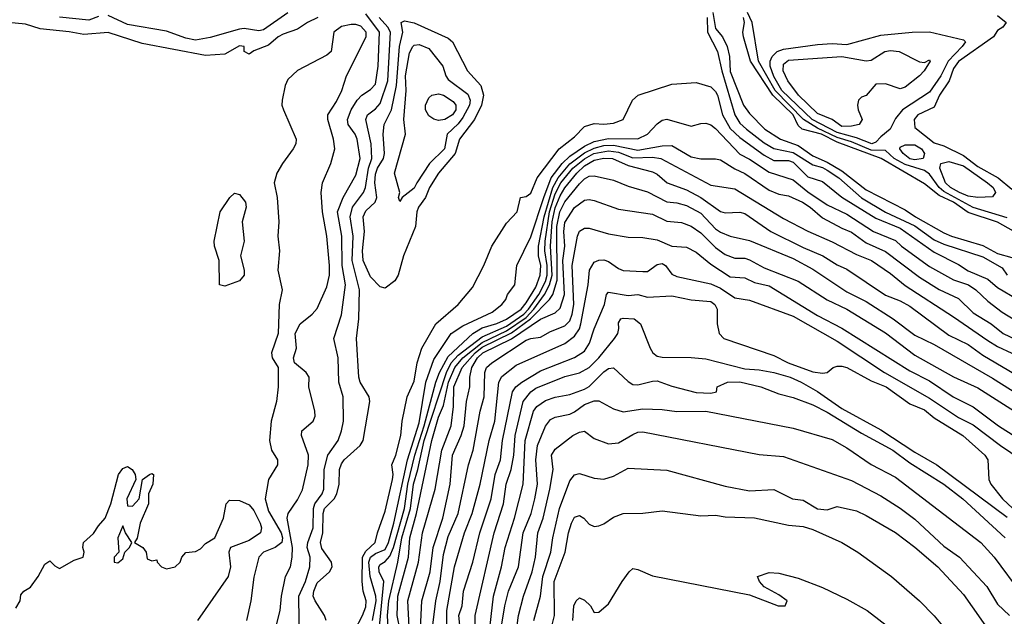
# Model space of a CAD drawing. Header units: metres. Extents: x -46681 to -43747, y -240911 to -237677.
# Tile 263 of 656: x -44941 to -44839, y -240202 to -240140. Entities that reach past the tile are written whole.
import ezdxf

# ---------------------------------------------------------------- set-up
doc = ezdxf.new("R2010")
doc.units = ezdxf.units.M
doc.layers.add('CONTOUR_INDEX', color=1, linetype='Continuous')
doc.layers.add('CONTOUR_INTER', color=3, linetype='Continuous')

msp = doc.modelspace()

# ---------------------------------------------------------------- linework, layer by layer
at = {"layer": 'CONTOUR_INDEX'}
for points, elevation in [([(-44914.41, -240203.02), (-44913.9, -240201.02), (-44913.78, -240199.52), (-44913.34, -240197.52), (-44912.84, -240196.52), (-44912.67, -240195.52), (-44912.64, -240194.52), (-44913.18, -240191.52), (-44913.06, -240191.02), (-44912.1, -240189.63), (-44911.6, -240188.61), (-44911.01, -240186.02), (-44910.99, -240185.02), (-44911.69, -240183.02), (-44911.66, -240182.52), (-44910.49, -240181.52), (-44910.31, -240181.02), (-44910.33, -240180.52), (-44910.96, -240178.02), (-44910.92, -240177.02), (-44911.21, -240176.52), (-44912.43, -240175.52), (-44912.53, -240175.02), (-44912.22, -240174.02), (-44912.34, -240172.52), (-44911.84, -240171.52), (-44910.6, -240170.52), (-44910.1, -240169.95), (-44909.1, -240167.72), (-44908.84, -240166.52), (-44908.81, -240165.52), (-44909.1, -240162.52), (-44909.54, -240160.02), (-44909.68, -240158.02), (-44909.56, -240157.02), (-44908.67, -240155.02), (-44908.26, -240153.52), (-44908.4, -240152.52), (-44909.01, -240150.52), (-44908.98, -240150.02), (-44908.1, -240148.66), (-44907.57, -240147.52), (-44907.08, -240146.02), (-44905.05, -240142.02), (-44905.05, -240141.52), (-44905.6, -240140.91), (-44906.1, -240140.74), (-44906.6, -240140.73), (-44907.6, -240140.94)], 70), ([(-44907.6, -240140.94), (-44908.37, -240141.52), (-44908.65, -240143.52), (-44909.1, -240143.9), (-44912.1, -240145.46), (-44913.1, -240146.41), (-44913.39, -240147.02), (-44913.71, -240148.52), (-44913.72, -240149.02), (-44913.56, -240149.52), (-44912.27, -240152.52), (-44912.29, -240153.02), (-44912.55, -240153.52), (-44913.67, -240155.02), (-44914.26, -240156.02), (-44914.53, -240157.02), (-44914.22, -240158.52), (-44914.04, -240161.02), (-44914.15, -240162.52), (-44913.98, -240164.02), (-44914.13, -240166.02), (-44913.7, -240168.02), (-44914.02, -240169.52), (-44914.12, -240172.52), (-44914.78, -240174.52), (-44914.71, -240175.02), (-44914.1, -240176.02), (-44914.09, -240178.02), (-44914.29, -240179.52), (-44914.81, -240181.52), (-44914.99, -240183.52), (-44914.8, -240184.52), (-44914.19, -240185.52), (-44914.16, -240186.02), (-44915.11, -240187.52), (-44915.45, -240189.52), (-44915.1, -240190.8), (-44913.8, -240193.02), (-44913.67, -240193.52), (-44913.74, -240194.02), (-44914.4, -240194.52), (-44915.6, -240195), (-44916.09, -240195.52), (-44916.6, -240197.57), (-44916.91, -240200.02), (-44917.37, -240202.02)], 70), ([(-44898.29, -240148.02), (-44897.6, -240147.88), (-44897.1, -240148.01), (-44896.1, -240148.65), (-44895.81, -240149.02), (-44895.84, -240149.52), (-44896.17, -240150.02), (-44896.97, -240150.52), (-44897.6, -240150.6), (-44898.1, -240150.47), (-44898.6, -240150.13), (-44898.94, -240149.52), (-44898.96, -240149.02), (-44898.6, -240148.28), (-44898.29, -240148.02)], 75), ([(-44903.71, -240203.02), (-44903.24, -240198.02), (-44903.71, -240197.02), (-44903.75, -240196.52), (-44903.6, -240196.26), (-44903.1, -240195.97), (-44902.6, -240195.43), (-44902.23, -240194.52), (-44901.12, -240190.52), (-44900.78, -240188.02), (-44900.06, -240185.02), (-44899.07, -240182.02), (-44897.9, -240177.52), (-44897.52, -240176.52), (-44896.6, -240174.89), (-44894.09, -240172.52), (-44893.1, -240171.92), (-44891.6, -240171.49), (-44890.6, -240171.05), (-44889.11, -240170.02), (-44888.6, -240169.36), (-44887.6, -240167.74), (-44887.16, -240166.52), (-44887.08, -240165.52), (-44887.33, -240164.52), (-44887.33, -240163.52), (-44886.75, -240160.52), (-44885.85, -240157.52), (-44885.3, -240156.52), (-44884.1, -240155.07), (-44882.6, -240153.95), (-44881.6, -240153.47), (-44880.6, -240153.19), (-44879.6, -240153.15), (-44877.1, -240153.67), (-44874.6, -240153.22), (-44873.6, -240153.2), (-44871.6, -240154.34), (-44870.6, -240154.57), (-44869.1, -240154.56), (-44868.6, -240154.67), (-44867.1, -240155.6), (-44866.1, -240156.06), (-44863.6, -240157.78), (-44862.6, -240158.18), (-44861.6, -240158.35), (-44860.16, -240159.02), (-44859.35, -240159.52), (-44858.1, -240160.63), (-44856.1, -240161.7), (-44855.1, -240162.11), (-44853.6, -240163.21), (-44851.6, -240164.07), (-44848.1, -240166.74), (-44846.1, -240167.98), (-44844.1, -240168.93), (-44842.6, -240170.41), (-44840.73, -240171.52), (-44839.49, -240172.52), (-44836.33, -240174.02)], 75), ([(-44898.18, -240202.52), (-44897.9, -240200.02), (-44897.44, -240198.02), (-44897.1, -240195.24), (-44896.6, -240193.41), (-44895.59, -240191.02), (-44894.51, -240186.02), (-44894.05, -240184.52), (-44893.33, -240180.52), (-44892.9, -240179.02), (-44892.84, -240176.52), (-44892.66, -240176.02), (-44892.12, -240175.52), (-44888.6, -240173.22), (-44888.1, -240173.02), (-44887.1, -240172.9), (-44886.1, -240172.3), (-44884.6, -240171.74), (-44884.1, -240171.22), (-44883.84, -240170.52), (-44883.7, -240169.52), (-44883.85, -240165.52), (-44883.32, -240162.52), (-44883.1, -240161.99), (-44882.6, -240161.7), (-44882.1, -240161.69), (-44880.1, -240162.27), (-44878.1, -240162.61), (-44876.6, -240162.65), (-44875.1, -240162.88), (-44873.6, -240163.52), (-44872.1, -240163.65), (-44871.1, -240164.17), (-44869.6, -240165.38), (-44867.6, -240166.68), (-44866.1, -240166.8), (-44865.1, -240167.27), (-44863.6, -240167.62), (-44858.6, -240170.67), (-44856.1, -240171.96), (-44849.1, -240176.37), (-44847.1, -240177.4), (-44844.65, -240179.02), (-44842.6, -240180.06), (-44839.97, -240182.02), (-44836.78, -240184.02)], 80), ([(-44891.18, -240203.02), (-44890.78, -240200.52), (-44890.39, -240199.02), (-44889.38, -240196.52), (-44888.9, -240193.02), (-44888.08, -240191.02), (-44887.68, -240189.52), (-44887.42, -240188.02), (-44887.61, -240185.52), (-44887.41, -240184.02), (-44886.6, -240182.06), (-44886.1, -240181.35), (-44885.6, -240181.13), (-44884.1, -240180.81), (-44883.6, -240180.58), (-44882.6, -240179.81), (-44881.6, -240179.44), (-44881.1, -240179.44), (-44879.6, -240180.28), (-44878.6, -240180.59), (-44876.6, -240180.28), (-44874.6, -240180.32), (-44873.1, -240180.53), (-44870.1, -240180.5), (-44861.1, -240182.27), (-44857.1, -240183.41), (-44855.6, -240184.26), (-44853.1, -240185.98), (-44850.6, -240187.31), (-44841.79, -240194.02), (-44840.44, -240195.52), (-44837.6, -240199.36)], 85)]:
    msp.add_lwpolyline(points, dxfattribs=dict(at, elevation=elevation))
at = {"layer": 'CONTOUR_INTER'}
for points, elevation in [([(-44910.02, -240140.02), (-44911.1, -240140.52), (-44912.1, -240141.23), (-44913.6, -240141.73), (-44914.12, -240142.02), (-44915.1, -240142.87), (-44916.6, -240143.45), (-44917.1, -240143.79), (-44917.62, -240143.52), (-44917.62, -240143.02), (-44918.1, -240142.94), (-44919.6, -240143.8), (-44921.6, -240143.92), (-44928.1, -240142.69), (-44931.6, -240141.58), (-44934.1, -240141.78), (-44935.6, -240141.49), (-44938.6, -240141.2), (-44940.1, -240140.7), (-44942.6, -240140.45), (-44944.1, -240140.6), (-44945.6, -240140.3), (-44947.6, -240140.32), (-44950.1, -240139.43)], 71), ([(-44913.1, -240139.55), (-44915.6, -240141.29), (-44916.1, -240141.39), (-44917.6, -240141.15), (-44918.1, -240141.21), (-44921.1, -240142.09), (-44922.6, -240142.36), (-44923.6, -240142.15), (-44925.6, -240141.41), (-44929.6, -240140.73), (-44931.6, -240139.82)], 72), ([(-44911.91, -240204.52), (-44911.97, -240199.52), (-44911.31, -240198.02), (-44910.86, -240196.52), (-44910.82, -240195.52), (-44911.11, -240194.52), (-44911.07, -240194.02), (-44910.52, -240192.52), (-44910.48, -240190.52), (-44910.34, -240190.02), (-44909.59, -240189.02), (-44909.42, -240188.52), (-44909.38, -240186.52), (-44908.99, -240185.02), (-44907.93, -240183.52), (-44907.58, -240182.52), (-44907.39, -240181.52), (-44907.42, -240179.02), (-44907.87, -240177.52), (-44907.94, -240175.02), (-44908.37, -240173.02), (-44907.6, -240170.6), (-44907.19, -240167.52), (-44907.51, -240165.52), (-44907.54, -240162.52), (-44908, -240160.02), (-44907.41, -240158.52), (-44906.1, -240156.23), (-44905.68, -240154.52), (-44905.99, -240152.52), (-44906.18, -240152.02), (-44906.91, -240151.02), (-44906.98, -240150.52), (-44906.59, -240149.52), (-44905.98, -240148.52), (-44905.51, -240148.02), (-44904.6, -240147.43), (-44904.1, -240146.86), (-44903.81, -240145.02), (-44903.67, -240141.52), (-44905.1, -240139.65)], 71), ([(-44869.37, -240139.52), (-44869.1, -240141.16), (-44868.37, -240142.02), (-44867.91, -240143.02), (-44867.66, -240144.02), (-44867.6, -240145.58), (-44866.24, -240149.02), (-44865.6, -240149.91), (-44864.04, -240151.52), (-44862.43, -240152.52), (-44860.6, -240153.18), (-44859.1, -240154.23), (-44857.6, -240154.9), (-44856.1, -240155.8), (-44853.6, -240157.76), (-44849.6, -240159.79), (-44848.53, -240160.52), (-44845.6, -240162.16), (-44844.81, -240162.52), (-44841.6, -240163.48), (-44840.1, -240164.3), (-44838.6, -240164.69)], 71), ([(-44839.1, -240160.64), (-44842.6, -240159.57), (-44845.6, -240157.93), (-44846.09, -240157.52), (-44847.1, -240156.14), (-44847.6, -240155.77), (-44849.6, -240155.15), (-44850.71, -240154.52), (-44851.6, -240153.69), (-44853.1, -240153.65), (-44855.1, -240152.81), (-44856.6, -240152.35), (-44858.6, -240151.41), (-44860.05, -240150.52), (-44862.96, -240147.52), (-44864.67, -240144.52), (-44865.33, -240140.52), (-44865.81, -240139.52)], 72), ([(-44932.6, -240139.93), (-44933.6, -240140.3), (-44936.6, -240139.98)], 72), ([(-44909.17, -240202.02), (-44909.33, -240201.52), (-44910.31, -240200.02), (-44910.5, -240199.52), (-44910.44, -240199.02), (-44910.1, -240198.16), (-44908.82, -240197.02), (-44908.54, -240196.52), (-44908.61, -240196.02), (-44909.6, -240194.62), (-44909.75, -240194.02), (-44909.5, -240193.02), (-44909.47, -240191.02), (-44909.35, -240190.52), (-44908.35, -240189.52), (-44908.07, -240189.02), (-44907.83, -240188.02), (-44907.79, -240186.52), (-44907.6, -240185.92), (-44907.32, -240185.52), (-44905.66, -240184.02), (-44905.35, -240183.52), (-44904.69, -240179.52), (-44904.75, -240179.02), (-44905.66, -240177.52), (-44905.82, -240177.02), (-44906.05, -240173.02), (-44905.82, -240171.02), (-44905.75, -240168.02), (-44906.49, -240165.02), (-44906.38, -240162.52), (-44906.71, -240160.52), (-44906.45, -240159.52), (-44905.34, -240158.02), (-44905.13, -240157.52), (-44904.81, -240155.52), (-44904.46, -240154.52), (-44904.54, -240153.02), (-44905.09, -240150.52), (-44904.9, -240150.02), (-44904.1, -240149.43), (-44903.6, -240148.87), (-44902.83, -240146.52), (-44902.54, -240141.52), (-44902.82, -240141.02), (-44903.71, -240140.02)], 72), ([(-44901.44, -240140.52), (-44901.1, -240140.37), (-44900.1, -240140.58), (-44896.6, -240142.13), (-44896.17, -240142.52), (-44894.64, -240145.52), (-44893.26, -240147.02), (-44892.98, -240148.02), (-44893.19, -240149.02), (-44893.91, -240150.52), (-44895.45, -240152.52), (-44895.91, -240154.02), (-44897.62, -240156.02), (-44898.54, -240157.52), (-44898.95, -240158.52), (-44899.65, -240159.52), (-44899.85, -240160.02), (-44899.98, -240161.52), (-44901.21, -240164.52), (-44901.76, -240166.52), (-44902.1, -240167.1), (-44903.1, -240167.87), (-44903.6, -240167.73), (-44904.6, -240166.69), (-44905.36, -240165.02), (-44905.44, -240164.02), (-44905.23, -240162.02), (-44905.36, -240160.52), (-44905.1, -240159.92), (-44904.12, -240159.02), (-44903.95, -240158.52), (-44904.15, -240157.02), (-44904.1, -240156.12), (-44903.88, -240155.52), (-44903.26, -240154.52), (-44903.15, -240154.02), (-44903.29, -240152.02), (-44903.21, -240151.02), (-44902.45, -240149.52), (-44901.94, -240147.02), (-44901.61, -240143.02), (-44901.27, -240141.52), (-44901.44, -240140.52)], 73), ([(-44869.95, -240140.02), (-44869.92, -240141.52), (-44868.89, -240143.52), (-44868.45, -240145.52), (-44867.1, -240150.02), (-44866.6, -240150.89), (-44865.92, -240151.52), (-44864.1, -240152.91), (-44863.1, -240153.49), (-44861.1, -240153.89), (-44859.1, -240155.18), (-44858.1, -240155.45), (-44857.6, -240155.72), (-44856.41, -240156.52), (-44854.1, -240158.55), (-44851.6, -240160.03), (-44848.6, -240161.46), (-44846.6, -240162.87), (-44845.6, -240163.34), (-44841.6, -240164.65), (-44839.6, -240165.78), (-44839.08, -240166.52)], 72), ([(-44837.1, -240162.76), (-44840.1, -240161.06), (-44843.1, -240160.07), (-44844.63, -240159.02), (-44846.1, -240158.32), (-44847.6, -240157.12), (-44852.07, -240154.52), (-44856.6, -240152.85), (-44858.21, -240152.02), (-44860.2, -240151.52), (-44860.6, -240151.12), (-44861.11, -240150.02), (-44863.22, -240148.02), (-44865.49, -240144.52), (-44866.22, -240142.02), (-44866.28, -240141.52), (-44866.11, -240140.52), (-44866.24, -240140.02)], 71), ([(-44840.1, -240139.8), (-44839.21, -240140.52), (-44839.55, -240141.02), (-44840.1, -240141.37), (-44840.5, -240142.02), (-44844.1, -240144.53), (-44844.6, -240145.28), (-44845.05, -240146.52), (-44846.05, -240148.02), (-44846.6, -240149.25), (-44848.3, -240150.02), (-44848.65, -240150.52), (-44848.6, -240151.33), (-44846.6, -240152.92), (-44845.6, -240153.22), (-44843.6, -240154.21), (-44842.1, -240155.33), (-44840.03, -240156.52), (-44838.6, -240157.66)], 72), ([(-44848.88, -240141.52), (-44847.1, -240141.48), (-44843.6, -240142.33), (-44843.39, -240142.52), (-44843.71, -240143.02), (-44845.15, -240144.52), (-44845.92, -240146.02), (-44847.1, -240147.7), (-44849.87, -240149.52), (-44850.6, -240150.4), (-44851.13, -240151.52), (-44852.1, -240152.28), (-44852.6, -240152.84), (-44853.03, -240153.02), (-44854.6, -240152.38), (-44856.6, -240151.86), (-44859.15, -240150.52), (-44862.27, -240147.52), (-44863.1, -240146.09), (-44863.49, -240145.02), (-44863.48, -240144.52), (-44863.28, -240144.02), (-44862.75, -240143.52), (-44862.1, -240143.28), (-44858.6, -240142.79), (-44857.1, -240142.71), (-44855.6, -240142.8), (-44852.1, -240141.85), (-44848.88, -240141.52)], 73), ([(-44900.26, -240143.02), (-44900.1, -240142.87), (-44899.6, -240142.81), (-44898.6, -240143.2), (-44897.16, -240145.02), (-44896.84, -240146.02), (-44896.6, -240146.38), (-44894.6, -240147.92), (-44894.35, -240148.52), (-44894.42, -240149.02), (-44895.1, -240150.29), (-44895.6, -240150.94), (-44896.73, -240152.02), (-44897, -240153.52), (-44898.53, -240155.02), (-44899.85, -240157.02), (-44900.1, -240157.57), (-44901.34, -240158.52), (-44901.6, -240158.94), (-44901.72, -240158.52), (-44901.6, -240158.02), (-44902.12, -240156.02), (-44901.01, -240152.02), (-44901.17, -240150.52), (-44900.93, -240147.52), (-44901.02, -240146.02), (-44900.6, -240143.66), (-44900.26, -240143.02)], 74), ([(-44851.67, -240143.52), (-44851.1, -240143.42), (-44850.22, -240143.52), (-44848.1, -240144.59), (-44847.6, -240144.66), (-44847.1, -240144.39), (-44847.02, -240144.52), (-44847.62, -240145.52), (-44848.1, -240146.02), (-44849.6, -240147.19), (-44850.1, -240147.36), (-44851.6, -240146.83), (-44852.6, -240146.89), (-44853.6, -240148.05), (-44854.1, -240148.22), (-44854.39, -240148.52), (-44854.51, -240149.02), (-44854.44, -240149.52), (-44854.03, -240150.52), (-44854.33, -240151.02), (-44855.1, -240151.21), (-44856.1, -240151.24), (-44857.1, -240150.52), (-44858.6, -240149.89), (-44860.57, -240148.02), (-44861.68, -240146.52), (-44862.15, -240145.52), (-44862.1, -240144.83), (-44861.6, -240144.42), (-44856.1, -240144.04), (-44853.6, -240144.48), (-44853.1, -240144.4), (-44851.67, -240143.52)], 74), ([(-44906.21, -240203.02), (-44905.42, -240201.52), (-44905.1, -240200.64), (-44905.06, -240200.02), (-44905.36, -240199.02), (-44905.46, -240198.02), (-44905.42, -240195.52), (-44905.1, -240194.92), (-44904.12, -240194.02), (-44903.9, -240193.02), (-44903.1, -240190.79), (-44902.35, -240187.52), (-44902.29, -240187.02), (-44902.41, -240186.02), (-44901.99, -240185.02), (-44901.5, -240183.02), (-44901.34, -240181.52), (-44900.82, -240179.02), (-44900.1, -240177.42), (-44899.79, -240175.52), (-44899.34, -240174.02), (-44897.89, -240171.52), (-44895.58, -240169.52), (-44894.1, -240167.79), (-44892.93, -240165.52), (-44892.13, -240163.52), (-44890.6, -240161.17), (-44889.52, -240160.02), (-44889.17, -240158.52), (-44888.6, -240158.44), (-44888.1, -240158.07), (-44887.45, -240156.52), (-44885.2, -240153.52), (-44883.6, -240152.28), (-44882.6, -240151.22), (-44881.6, -240150.93), (-44880.6, -240150.99), (-44879.6, -240150.88), (-44878.6, -240150.52), (-44877.66, -240148.52), (-44877.08, -240148.02), (-44873.6, -240146.89), (-44871.1, -240146.71), (-44869.6, -240147.16), (-44869.1, -240147.63), (-44868.91, -240148.02), (-44868.4, -240150.02), (-44867.6, -240151.44), (-44866.6, -240152.37), (-44864.1, -240154.18), (-44863.1, -240154.74), (-44861.6, -240154.73), (-44861.1, -240154.89), (-44859.6, -240156.39), (-44858.1, -240156.87), (-44856.1, -240158.51), (-44852.6, -240160.65), (-44850.1, -240161.67), (-44846.6, -240164.16), (-44844.1, -240165.43), (-44843.1, -240166.08), (-44841.1, -240166.93), (-44840.1, -240167.8), (-44838, -240169.02)], 73), ([(-44904.41, -240202.02), (-44904.02, -240200.02), (-44904.05, -240199.52), (-44904.65, -240197.52), (-44904.76, -240196.02), (-44904.6, -240195.52), (-44904.1, -240195.15), (-44903.1, -240194.73), (-44902.74, -240194.02), (-44902.19, -240192.02), (-44900.79, -240185.52), (-44899.6, -240181.72), (-44898.9, -240177.52), (-44898.1, -240175.18), (-44896.3, -240172.52), (-44895.1, -240171.73), (-44892.1, -240170.33), (-44891.08, -240169.52), (-44890.69, -240169.02), (-44890.51, -240168.52), (-44889.74, -240167.52), (-44889.54, -240165.52), (-44888.1, -240162.57), (-44886.78, -240158.52), (-44886, -240156.52), (-44884.89, -240155.02), (-44884.1, -240154.27), (-44882.6, -240153.24), (-44881.6, -240152.78), (-44880.1, -240152.46), (-44877.1, -240152.49), (-44876.1, -240152.02), (-44875.1, -240150.94), (-44874.6, -240150.57), (-44874.1, -240150.49), (-44871.6, -240151.2), (-44870.6, -240150.91), (-44870.1, -240150.88), (-44869.6, -240151.05), (-44869.1, -240151.43), (-44866.6, -240154.08), (-44865.6, -240154.6), (-44863.6, -240155.94), (-44861.1, -240156.7), (-44859.6, -240157.96), (-44857.6, -240159.28), (-44855.6, -240160.24), (-44852.84, -240162.02), (-44850.6, -240162.95), (-44849.98, -240163.52), (-44847.1, -240165.64), (-44844.6, -240167.01), (-44843.09, -240167.52), (-44842.33, -240168.02), (-44841.1, -240169.18), (-44839.6, -240170.33), (-44837.6, -240171.55)], 74), ([(-44902.76, -240203.52), (-44902.84, -240201.52), (-44902.73, -240200.02), (-44901.78, -240196.02), (-44901.37, -240193.52), (-44900.49, -240190.52), (-44900.18, -240188.02), (-44899.73, -240186.52), (-44899.1, -240183.52), (-44896.77, -240176.52), (-44896.3, -240175.52), (-44895.6, -240174.74), (-44893.1, -240172.85), (-44890.6, -240171.75), (-44888.83, -240170.52), (-44888.34, -240170.02), (-44887.29, -240168.52), (-44886.6, -240167.17), (-44886.43, -240166.52), (-44886.41, -240165.52), (-44886.66, -240164.02), (-44886.63, -240163.02), (-44886.18, -240160.02), (-44885.6, -240158.16), (-44885.01, -240157.02), (-44883.8, -240155.52), (-44882.6, -240154.54), (-44881.62, -240154.02), (-44880.1, -240153.73), (-44879.1, -240153.88), (-44877.6, -240154.45), (-44875.6, -240154.39), (-44874.72, -240154.52), (-44869.6, -240157.25), (-44867.1, -240157.63), (-44862.1, -240160.69), (-44859.6, -240161.98), (-44857.1, -240163.08), (-44854.6, -240164.41), (-44853.06, -240165.02), (-44851.1, -240166.36), (-44849.6, -240167.58), (-44844.6, -240170.81), (-44841.1, -240173.25), (-44840.1, -240173.85), (-44838.6, -240174.53)], 76), ([(-44850.13, -240153.52), (-44850.1, -240153.35), (-44849.6, -240153.11), (-44848.6, -240153.11), (-44847.9, -240153.52), (-44847.6, -240154.02), (-44847.74, -240154.52), (-44848.6, -240154.67), (-44849.1, -240154.55), (-44849.78, -240154.02), (-44850.13, -240153.52)], 73), ([(-44901.56, -240203.02), (-44901.87, -240201.52), (-44901.78, -240199.52), (-44900.68, -240195.52), (-44900.56, -240193.52), (-44899.86, -240191.02), (-44898.29, -240183.52), (-44897.6, -240181.12), (-44897.1, -240179.91), (-44896.57, -240177.52), (-44895.94, -240176.02), (-44895.12, -240175.02), (-44893.1, -240173.45), (-44890.6, -240172.26), (-44888.6, -240170.86), (-44887.79, -240170.02), (-44886.7, -240168.52), (-44886.18, -240167.52), (-44885.92, -240166.52), (-44886.08, -240163.52), (-44885.91, -240161.02), (-44885.6, -240159.61), (-44885.1, -240158.36), (-44884.6, -240157.53), (-44883.37, -240156.02), (-44882.6, -240155.27), (-44881.6, -240154.69), (-44880.6, -240154.47), (-44879.72, -240154.52), (-44878.1, -240155.24), (-44875.6, -240155.88), (-44875.1, -240156.14), (-44874.07, -240157.02), (-44872.1, -240157.74), (-44870.6, -240158.53), (-44868.6, -240159.98), (-44868.1, -240160.11), (-44866.6, -240160.04), (-44866.1, -240160.18), (-44863.4, -240162.02), (-44860.1, -240163.67), (-44858.07, -240164.52), (-44856.6, -240165.45), (-44855.6, -240165.89), (-44851.6, -240168.57), (-44850.1, -240169.16), (-44849.1, -240169.72), (-44845.1, -240172.68), (-44843.1, -240173.64), (-44841.6, -240174.73), (-44837.6, -240177.1)], 77), ([(-44845.93, -240155.02), (-44845.1, -240154.84), (-44843.6, -240155.29), (-44841.11, -240157.02), (-44840.55, -240157.52), (-44840.29, -240158.02), (-44840.6, -240158.48), (-44842.1, -240158.53), (-44843.1, -240158.41), (-44844, -240158.02), (-44844.92, -240157.52), (-44845.43, -240157.02), (-44846.01, -240155.52), (-44845.93, -240155.02)], 73), ([(-44900.55, -240204.02), (-44900.78, -240200.02), (-44899.68, -240196.02), (-44899.25, -240193.02), (-44897.95, -240188.52), (-44897.28, -240184.52), (-44896.32, -240182.02), (-44896.08, -240180.02), (-44896.04, -240178.02), (-44895.18, -240176.02), (-44893.85, -240174.52), (-44893.1, -240173.94), (-44890.1, -240172.45), (-44888.13, -240171.02), (-44886.2, -240169.02), (-44885.86, -240168.52), (-44885.41, -240167.02), (-44885.42, -240161.52), (-44885.13, -240160.02), (-44884.6, -240158.98), (-44883.1, -240157.13), (-44882.6, -240156.62), (-44882.1, -240156.33), (-44881.6, -240156.29), (-44879.6, -240156.76), (-44878.1, -240157.37), (-44876.1, -240157.96), (-44874.1, -240158.97), (-44873.1, -240159.08), (-44872.1, -240159.36), (-44870.6, -240160.14), (-44869.1, -240161.76), (-44868.6, -240162.09), (-44867.6, -240162.51), (-44865.6, -240162.97), (-44861.1, -240164.81), (-44859.1, -240165.9), (-44855.6, -240168.22), (-44853.6, -240169.22), (-44850.82, -240171.02), (-44848.6, -240172.68), (-44846.6, -240173.65), (-44840.6, -240177.11), (-44834.41, -240181.02)], 78), ([(-44919.08, -240158.52), (-44918.6, -240158.09), (-44918.1, -240158.23), (-44917.46, -240159.02), (-44917.4, -240159.52), (-44917.8, -240161.02), (-44917.61, -240163.02), (-44917.97, -240164.52), (-44917.61, -240166.02), (-44917.61, -240166.52), (-44918.1, -240167.09), (-44919.6, -240167.66), (-44920.15, -240167.52), (-44920.19, -240165.02), (-44920.67, -240163.52), (-44920.7, -240163.02), (-44920.09, -240160.02), (-44919.08, -240158.52)], 71), ([(-44899.57, -240205.02), (-44899.31, -240200.02), (-44898.46, -240197.02), (-44898.15, -240194.52), (-44897.15, -240191.52), (-44896.4, -240188.02), (-44896.16, -240185.02), (-44895.27, -240183.02), (-44894.98, -240182.02), (-44894.74, -240179.52), (-44894.39, -240178.02), (-44894.37, -240177.02), (-44894.17, -240176.02), (-44893.6, -240175.02), (-44893.06, -240174.52), (-44890.1, -240173.05), (-44887.1, -240171.04), (-44885.6, -240170.41), (-44885.1, -240169.92), (-44884.65, -240168.52), (-44884.82, -240165.02), (-44884.61, -240163.52), (-44884.7, -240162.02), (-44884.6, -240161.09), (-44883.6, -240159.57), (-44882.6, -240158.82), (-44882.1, -240158.74), (-44881.6, -240158.84), (-44879.1, -240159.74), (-44875.6, -240160.25), (-44874.1, -240160.96), (-44872.6, -240161.12), (-44871.6, -240161.49), (-44870.6, -240162.17), (-44869.1, -240163.69), (-44868.1, -240164.4), (-44867.1, -240164.76), (-44866.1, -240164.77), (-44865.6, -240164.94), (-44864.1, -240165.75), (-44860.6, -240167.15), (-44857.6, -240169.05), (-44855.6, -240170.02), (-44851.6, -240172.44), (-44848.6, -240174.75), (-44844.6, -240176.98), (-44842.1, -240178.1), (-44838.34, -240180.52)], 79), ([(-44896.71, -240204.02), (-44896.76, -240201.02), (-44895.96, -240196.52), (-44894.92, -240193.02), (-44894.14, -240191.02), (-44893.31, -240188.02), (-44892.4, -240183.52), (-44891.81, -240181.52), (-44891.41, -240177.52), (-44891.1, -240176.95), (-44889.6, -240175.76), (-44884.6, -240173.56), (-44883.6, -240172.79), (-44883.1, -240172.03), (-44882.96, -240171.52), (-44882.2, -240167.52), (-44882.07, -240166.02), (-44881.6, -240165.19), (-44881.1, -240164.97), (-44880.6, -240164.95), (-44880.1, -240165.1), (-44879.1, -240165.83), (-44878.6, -240166.03), (-44876.6, -240166.15), (-44876.1, -240166.15), (-44875.1, -240165.43), (-44874.6, -240165.32), (-44874.24, -240165.52), (-44873.6, -240166.41), (-44873.1, -240166.67), (-44869.6, -240167.41), (-44868.6, -240167.85), (-44867.1, -240168.84), (-44865.6, -240169.1), (-44861.1, -240170.74), (-44856.6, -240173.3), (-44851.71, -240176.52), (-44847.1, -240179.16), (-44844.1, -240181.15), (-44842.6, -240181.92), (-44839.78, -240184.02), (-44836.6, -240186.18)], 81), ([(-44895.31, -240203.52), (-44895.5, -240201.52), (-44895.19, -240200.52), (-44895.02, -240199.02), (-44894.07, -240196.02), (-44893.37, -240193.02), (-44892.19, -240189.52), (-44891.77, -240187.02), (-44891.23, -240185.52), (-44891.03, -240183.52), (-44889.98, -240178.52), (-44889.65, -240178.02), (-44889.02, -240177.52), (-44887.1, -240176.37), (-44883.6, -240174.99), (-44882.6, -240174.35), (-44882.07, -240173.52), (-44881.6, -240172.05), (-44880.53, -240169.52), (-44880.33, -240168.52), (-44880.1, -240168.27), (-44878.1, -240168.61), (-44877.1, -240168.52), (-44876.1, -240168.79), (-44873.6, -240168.64), (-44871.6, -240169.05), (-44869.6, -240169.24), (-44869.19, -240169.52), (-44868.93, -240170.02), (-44868.92, -240171.52), (-44868.73, -240172.52), (-44868.24, -240173.02), (-44863.1, -240174.77), (-44861.62, -240175.52), (-44859.1, -240176.47), (-44858.1, -240176.6), (-44857.6, -240176.53), (-44857, -240176.02), (-44856.6, -240175.89), (-44856.1, -240175.87), (-44855.6, -240176.03), (-44853.1, -240177.37), (-44851.54, -240178.02), (-44849.1, -240179.75), (-44847.6, -240180.37), (-44846.6, -240181.18), (-44843.65, -240183.02), (-44841.41, -240185.02), (-44841.08, -240185.52), (-44840.98, -240187.52), (-44840.79, -240188.02), (-44839.56, -240189.52), (-44837.45, -240191.52)], 82), ([(-44893.82, -240203.52), (-44893.82, -240201.52), (-44891.89, -240193.02), (-44890.91, -240190.02), (-44890.64, -240188.02), (-44890.12, -240186.52), (-44889.86, -240185.02), (-44889.72, -240183.02), (-44888.89, -240179.52), (-44888.1, -240178.53), (-44887.6, -240178.15), (-44884.6, -240176.94), (-44883.1, -240176.55), (-44882.1, -240176.01), (-44881.1, -240175.02), (-44879.49, -240173.02), (-44879.16, -240172.52), (-44879.05, -240172.02), (-44879.1, -240171.43), (-44878.86, -240171.02), (-44878.6, -240170.93), (-44877.47, -240171.02), (-44876.84, -240171.52), (-44875.82, -240174.02), (-44875.54, -240174.52), (-44875.1, -240174.84), (-44874.6, -240174.96), (-44871.6, -240174.97), (-44870.1, -240175.13), (-44866.1, -240176.15), (-44864.6, -240176.24), (-44863.1, -240176.53), (-44861.44, -240177.02), (-44860.29, -240177.52), (-44858.6, -240178.5), (-44856.1, -240180.23), (-44852.1, -240182.44), (-44848.6, -240184.71), (-44846.32, -240186.02), (-44839.1, -240191.4)], 83), ([(-44892.79, -240207.02), (-44891.96, -240199.52), (-44891.13, -240196.52), (-44890.76, -240194.52), (-44889.79, -240191.52), (-44888.89, -240188.02), (-44888.68, -240183.52), (-44887.83, -240180.52), (-44887.5, -240180.02), (-44886.6, -240179.42), (-44885.6, -240179.07), (-44884.1, -240178.79), (-44882.6, -240178.25), (-44882.1, -240177.96), (-44880.6, -240176.45), (-44880.1, -240176.13), (-44879.6, -240176.06), (-44878.1, -240177.47), (-44877.6, -240177.75), (-44877.1, -240177.81), (-44875.6, -240177.41), (-44875.1, -240177.4), (-44873.6, -240177.95), (-44871.1, -240178.57), (-44869.6, -240178.65), (-44869.02, -240178.52), (-44868.94, -240178.02), (-44867.88, -240177.52), (-44866.6, -240177.48), (-44864.43, -240178.02), (-44862.6, -240178.72), (-44861.1, -240179.09), (-44859.1, -240179.86), (-44857.6, -240180.62), (-44854.1, -240182.78), (-44850.87, -240184.52), (-44849.1, -240185.82), (-44845.6, -240188), (-44843.66, -240189.52), (-44839.31, -240193.52)], 84), ([(-44889.52, -240202.52), (-44889.39, -240201.52), (-44888.87, -240199.52), (-44887.97, -240197.02), (-44887.64, -240195.52), (-44887.39, -240193.02), (-44886.83, -240191.52), (-44886.14, -240188.52), (-44885.82, -240186.52), (-44885.99, -240185.02), (-44885.6, -240184.42), (-44883.79, -240183.02), (-44883.1, -240182.65), (-44882.6, -240182.56), (-44881.6, -240183.3), (-44880.1, -240183.85), (-44879.1, -240183.75), (-44877.6, -240182.9), (-44877.1, -240182.67), (-44876.6, -240182.62), (-44864.6, -240184.97), (-44862.1, -240185.17), (-44855.1, -240187.65), (-44852.1, -240189.22), (-44850.1, -240190.48), (-44848.6, -240191.61), (-44845.6, -240194.4), (-44843.99, -240195.52), (-44841.2, -240198.52), (-44840.1, -240200.37), (-44838.86, -240201.52)], 86), ([(-44941.1, -240200.75), (-44940.65, -240200.02), (-44940.6, -240199.41), (-44940.27, -240199.02), (-44939.6, -240198.61), (-44938.81, -240197.52), (-44938.1, -240196.23), (-44937.6, -240195.91), (-44937.1, -240196.41), (-44936.6, -240196.67), (-44935.1, -240195.82), (-44934.18, -240195.52), (-44934.07, -240195.02), (-44934.21, -240194.52), (-44934.12, -240194.02), (-44933.1, -240193.08), (-44932.6, -240192.29), (-44931.89, -240191.52), (-44931.31, -240190.02), (-44930.54, -240187.02), (-44930.1, -240186.41), (-44929.6, -240186.2), (-44929.14, -240186.52), (-44928.81, -240187.02), (-44928.74, -240187.52), (-44929.67, -240189.52), (-44929.6, -240190.25), (-44929.1, -240190.27), (-44928.4, -240189.52), (-44928.05, -240187.52), (-44927.34, -240187.02), (-44927.1, -240186.92), (-44926.92, -240187.02), (-44927.01, -240188.02), (-44927.44, -240189.02), (-44927.44, -240190.02), (-44928.29, -240192.02), (-44928.6, -240193.56), (-44928.88, -240194.02), (-44928.02, -240194.52), (-44927.69, -240195.02), (-44927.6, -240195.7), (-44927.1, -240195.88), (-44926.6, -240195.79), (-44926.56, -240196.02), (-44926.1, -240196.53), (-44925.6, -240196.72), (-44924.71, -240196.52), (-44924.18, -240196.02), (-44924.02, -240195.52), (-44923.6, -240195.03), (-44922.6, -240194.95), (-44922.1, -240194.65), (-44921.6, -240194.12), (-44920.63, -240193.52), (-44919.74, -240191.52), (-44919.46, -240190.02), (-44919.1, -240189.65), (-44918.1, -240189.69), (-44917.1, -240190.14), (-44916.6, -240190.73), (-44915.96, -240192.02), (-44915.82, -240192.52), (-44915.94, -240193.02), (-44917.1, -240193.8), (-44919.02, -240194.52), (-44919.17, -240195.02), (-44919.02, -240196.52), (-44919.24, -240197.52), (-44922.41, -240202.02)], 71), ([(-44887.79, -240202.02), (-44887.13, -240199.52), (-44886.87, -240197.52), (-44886.06, -240195.02), (-44885.85, -240193.52), (-44885.17, -240190.52), (-44884.1, -240187.68), (-44883.6, -240187.07), (-44883.1, -240186.9), (-44881.6, -240187.38), (-44880.6, -240187.5), (-44879.6, -240187.19), (-44878.1, -240186.37), (-44874.1, -240186.57), (-44868.1, -240188.22), (-44865.6, -240188.71), (-44863.1, -240188.57), (-44861.2, -240189.52), (-44860.1, -240189.66), (-44858.6, -240190.56), (-44857.6, -240190.66), (-44856.6, -240190.32), (-44854.6, -240190.76), (-44853.6, -240191.22), (-44850.6, -240193), (-44848.6, -240194.48), (-44846.22, -240196.52), (-44843.6, -240199.36), (-44840.68, -240203.52)], 87), ([(-44886.04, -240203.02), (-44885.66, -240201.52), (-44885.71, -240198.02), (-44884.57, -240195.02), (-44884.23, -240193.02), (-44883.93, -240192.02), (-44883.6, -240191.41), (-44883.1, -240191.25), (-44882.66, -240191.52), (-44882.1, -240192.14), (-44881.6, -240192.37), (-44881.1, -240192.3), (-44880.6, -240192.09), (-44879.6, -240191.39), (-44878.6, -240191.04), (-44876.6, -240191), (-44874.6, -240190.75), (-44870.6, -240191.28), (-44869.1, -240191.21), (-44868.1, -240191.37), (-44865.1, -240191.47), (-44861.6, -240192.22), (-44860.1, -240192.37), (-44859.1, -240192.66), (-44856.1, -240194.02), (-44854.47, -240195.02), (-44851, -240197.52), (-44848.1, -240200), (-44846.6, -240201.57), (-44844.55, -240204.02)], 88), ([(-44930.1, -240192.31), (-44930.62, -240193.52), (-44930.51, -240195.02), (-44930.97, -240195.52), (-44930.99, -240196.02), (-44930.6, -240196.09), (-44930.1, -240195.68), (-44929.88, -240195.02), (-44929.4, -240194.52), (-44929.18, -240194.02), (-44929.82, -240193.02), (-44930.1, -240192.31)], 71), ([(-44883.78, -240202.02), (-44883.67, -240200.52), (-44883.46, -240200.02), (-44883.1, -240199.69), (-44882.6, -240199.93), (-44881.98, -240200.52), (-44881.6, -240201.2), (-44881.1, -240201.16), (-44880.1, -240200.33), (-44878.71, -240198.02), (-44878, -240197.02), (-44877.6, -240196.69), (-44877.1, -240196.79), (-44875.6, -240197.43), (-44865.6, -240199.4), (-44862.67, -240200.52), (-44861.93, -240200.52), (-44861.73, -240200.02), (-44862.6, -240199.39), (-44864.1, -240198.58), (-44864.59, -240198.02), (-44864.77, -240197.52), (-44863.6, -240197.1), (-44862.6, -240197.17), (-44860.6, -240197.68), (-44858.1, -240198.63), (-44855.6, -240199.84), (-44853.51, -240201.02), (-44851.1, -240202.84)], 89)]:
    msp.add_lwpolyline(points, dxfattribs=dict(at, elevation=elevation))

doc.saveas('drawing.dxf')
